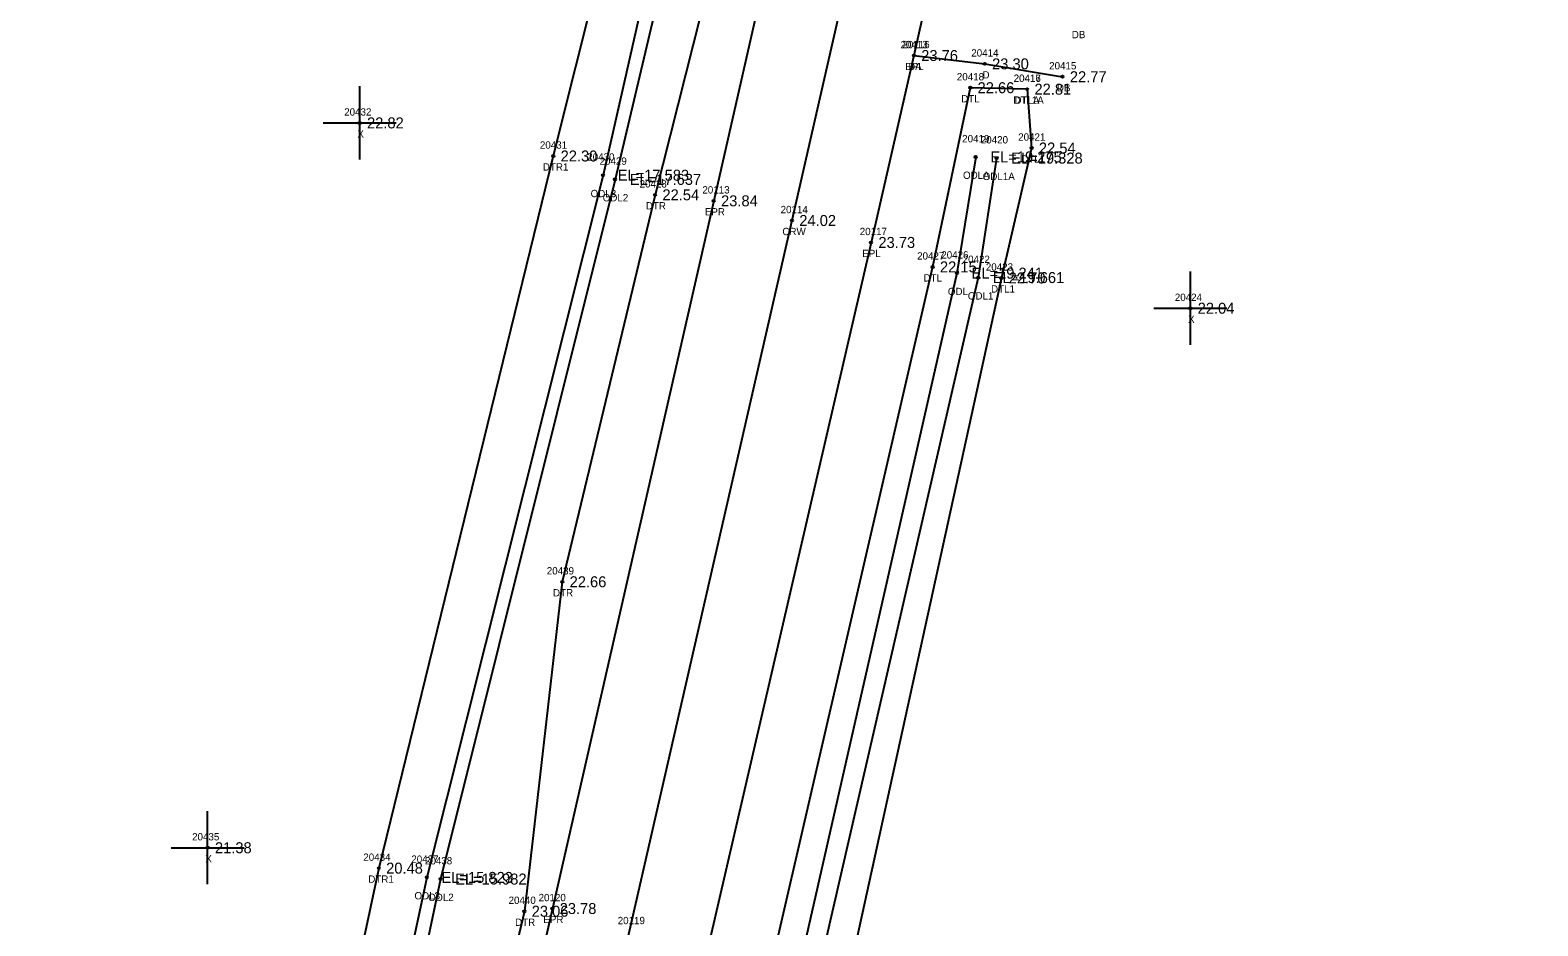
# Model space of a CAD drawing. Extents: x 2655177 to 2656219, y 761780 to 764748.
# Drawn here: x 2655730 to 2655936, y 763667.6 to 763790 of the extents above; entities that cross this region are included whole.
import ezdxf

# ---------------------------------------------------------------- set-up
doc = ezdxf.new("R2010")
doc.units = 0
for name, color, linetype in [('RD_DTM_BkLn1', 7, 'Continuous'), ('RD_EX_Driveway', 7, 'Continuous'), ('RD_EX_Driveway_txCode', 7, 'Continuous'), ('RD_EX_H2O', 7, 'Continuous'), ('RD_EX_H2O_txCode', 7, 'Continuous'), ('RD_EX_Misc', 7, 'Continuous'), ('RD_EX_Misc_txCode', 7, 'Continuous'), ('RD_EX_Road', 7, 'Continuous'), ('RD_EX_Road_txCode', 7, 'Continuous'), ('RD_EX_TX_Driveway_ELEV', 7, 'Continuous'), ('RD_EX_TX_H2O_ELEV', 7, 'Continuous'), ('RD_EX_TX_Misc_ELEV', 7, 'Continuous'), ('RD_EX_TX_Road_ELEV', 7, 'Continuous'), ('RD_HC_Survey_ELEV', 7, 'Continuous'), ('RD_HC_Survey_txCode', 7, 'Continuous'), ('RD_SMD_Locator', 7, 'Continuous')]:
    doc.layers.add(name, color=color, linetype=linetype)

msp = doc.modelspace()

# ---------------------------------------------------------------- linework, layer by layer
at = {"layer": 'RD_DTM_BkLn1'}
msp.add_lwpolyline([(2656052.36, 764720.46), (2656029.22, 764619.66), (2656007.41, 764523.97), (2655985.61, 764427.64), (2655963.53, 764330.64), (2655941.2, 764233.56), (2655920.06, 764141.06), (2655898.52, 764047.86), (2655877.71, 763954.88), (2655855.89, 763859.81), (2655834.07, 763763.97), (2655811.81, 763666.79), (2655790.48, 763573.22), (2655769.27, 763483.63), (2655747.64, 763389.32), (2655725.4, 763293.96), (2655721.51, 763275.9)], dxfattribs=at)
at = {"layer": 'RD_EX_Driveway'}
msp.add_lwpolyline([(2655850.73, 763786.52), (2655860.41, 763785.38), (2655871.04, 763783.62)], dxfattribs=at)
at = {"layer": 'RD_EX_H2O'}
for points in [[(2655815.89, 763850.53), (2655830, 763850.66), (2655835.07, 763845.39), (2655815.37, 763767.48), (2655802.69, 763714.59), (2655797.51, 763669.56), (2655775.58, 763577.47), (2655772.9, 763561.56), (2655766.24, 763554.89), (2655760.22, 763554.42), (2655752.64, 763557.5), (2655751.61, 763561.47)], [(2655815.89, 763850.53), (2655812.51, 763836.78), (2655816.76, 763833.86), (2655801.46, 763772.79), (2655777.62, 763675.45), (2655757.45, 763580.99)], [(2655820.56, 763845.54), (2655824.97, 763844.01), (2655808.26, 763770.16), (2655784.18, 763674.18), (2655763.92, 763579.41), (2655759.35, 763565.01)], [(2655827.33, 763843.31), (2655809.9, 763769.59), (2655786.05, 763673.96), (2655766.11, 763579.1), (2655763.77, 763564.68)], [(2655866.2, 763781.92), (2655858.43, 763782.12), (2655853.29, 763757.63), (2655831.21, 763662.14), (2655807.21, 763570.59), (2655787.76, 763479.91), (2655766.41, 763384.86), (2655751.38, 763287.62), (2655745.55, 763261.6)], [(2655866.2, 763781.92), (2655866.81, 763773.88), (2655862.68, 763756.12), (2655841.51, 763659.39), (2655821.68, 763567.67), (2655800.98, 763476.96), (2655780.09, 763381.34), (2655766.41, 763289.68), (2655763.83, 763255.61)], [(2655859.17, 763772.66), (2655856.61, 763756.77), (2655834.86, 763661.01), (2655815.86, 763568.74), (2655795.14, 763478.35), (2655775.69, 763381.88), (2655758.88, 763290.93), (2655758.58, 763269.84), (2655756.39, 763249.8)], [(2655862.03, 763772.5), (2655859.51, 763756.17), (2655837.49, 763660.31), (2655817.79, 763568.47), (2655798.48, 763478.03), (2655777.42, 763381.75), (2655761.98, 763290.17), (2655758.58, 763269.84)]]:
    msp.add_lwpolyline(points, dxfattribs=at)
at = {"layer": 'RD_EX_Misc'}
for p, q in [((2655775.01, 763772.31), (2655775.01, 763782.31)), ((2655770.01, 763777.31), (2655780.01, 763777.31)), ((2655888.5, 763746.98), (2655888.5, 763756.98)), ((2655883.5, 763751.98), (2655893.5, 763751.98)), ((2655754.23, 763673.24), (2655754.23, 763683.24)), ((2655749.23, 763678.24), (2655759.23, 763678.24))]:
    msp.add_line(p, q, dxfattribs=at)
at = {"layer": 'RD_EX_Road'}
for points in [[(2656041.72, 764723.31), (2656018.5, 764622.03), (2656002.75, 764552.49), (2655997.43, 764530.02), (2655974.74, 764429.64), (2655952.97, 764333.57), (2655930.52, 764235.7), (2655909.18, 764142.93), (2655887.93, 764050.57), (2655866.91, 763957.26), (2655846.82, 763869.53), (2655845.21, 763862.22), (2655839.99, 763839.71), (2655823.38, 763766.66), (2655801.33, 763669.93), (2655780.03, 763576.53), (2655774.26, 763551.85), (2655771.37, 763539.86), (2655759.09, 763486.9), (2655736.94, 763391.72), (2655715.19, 763296.77), (2655711.35, 763278.45)], [(2655930.84, 764138.62), (2655926.81, 764121.01), (2655909.26, 764045.26), (2655908.15, 764039.87), (2655902.08, 764013.51), (2655888.19, 763952.26), (2655880.73, 763919.6), (2655875, 763893.73), (2655866.73, 763857), (2655852.89, 763796.34), (2655850.73, 763786.52), (2655844.88, 763760.97), (2655822.62, 763664.7), (2655801.12, 763571.82), (2655780.32, 763481.64), (2655758.16, 763386.38), (2655736.73, 763291.27), (2655733.33, 763273.46)]]:
    msp.add_lwpolyline(points, dxfattribs=at)
at = {"layer": 'RD_SMD_Locator'}
for centre in [(2655850.73, 763786.52), (2655850.73, 763786.52), (2655860.41, 763785.38), (2655871.04, 763783.62), (2655858.43, 763782.12), (2655866.2, 763781.92), (2655866.2, 763781.92), (2655775.01, 763777.31), (2655801.46, 763772.79), (2655859.17, 763772.66), (2655866.81, 763773.88), (2655862.03, 763772.5), (2655808.26, 763770.16), (2655809.9, 763769.59), (2655815.37, 763767.48), (2655823.38, 763766.66), (2655834.07, 763763.97), (2655844.88, 763760.97), (2655853.29, 763757.63), (2655856.61, 763756.77), (2655859.51, 763756.17), (2655862.68, 763756.12), (2655888.5, 763751.98), (2655802.69, 763714.59), (2655754.23, 763678.24), (2655777.62, 763675.45), (2655784.18, 763674.18), (2655786.05, 763673.96), (2655801.33, 763669.93), (2655797.51, 763669.56)]:
    msp.add_circle(centre, 0.15, dxfattribs=at)

# ---------------------------------------------------------------- texts
at = {"layer": 'RD_EX_Driveway_txCode'}
for s, p in [('DB', (2655872.3, 763788.88)), ('20413', (2655848.9, 763787.52)), ('20414', (2655858.57, 763786.38)), ('DA', (2655849.93, 763784.52)), ('20415', (2655869.21, 763784.62)), ('D', (2655860.1, 763783.38)), ('DB', (2655870.26, 763781.62))]:
    msp.add_text(s, height=1, dxfattribs=at).set_placement(p)
at = {"layer": 'RD_EX_H2O_txCode'}
for s, p in [('20418', (2655856.6, 763783.12)), ('20416', (2655864.35, 763782.92)), ('20417', (2655864.37, 763782.92)), ('DTL', (2655857.19, 763780.12)), ('DTL1A', (2655864.31, 763779.92)), ('DTLA', (2655864.47, 763779.92)), ('20419', (2655857.33, 763774.66)), ('20420', (2655859.87, 763774.5)), ('20421', (2655864.98, 763774.88)), ('20431', (2655799.63, 763773.79)), ('20430', (2655806.1, 763772.16)), ('DTL1', (2655865.4, 763771.88)), ('DTR1', (2655800.03, 763770.79)), ('20429', (2655807.78, 763771.59)), ('20428', (2655813.25, 763768.48)), ('ODLA', (2655857.44, 763769.66)), ('ODL1A', (2655860.13, 763769.5)), ('ODL3', (2655806.56, 763767.16)), ('ODL2', (2655808.21, 763766.59)), ('DTR', (2655814.1, 763765.48)), ('20427', (2655851.17, 763758.63)), ('20426', (2655854.47, 763758.77)), ('20422', (2655857.39, 763758.17)), ('DTL', (2655852.05, 763755.63)), ('20423', (2655860.56, 763757.12)), ('ODL', (2655855.37, 763753.77)), ('DTL1', (2655861.27, 763754.12)), ('ODL1', (2655858.1, 763753.17)), ('20439', (2655800.57, 763715.59)), ('DTR', (2655801.42, 763712.59)), ('20434', (2655775.5, 763676.45)), ('20437', (2655782.06, 763676.18)), ('20438', (2655783.93, 763675.96)), ('DTR1', (2655776.18, 763673.45)), ('ODL3', (2655782.49, 763671.18)), ('ODL2', (2655784.36, 763670.96)), ('20440', (2655795.35, 763670.56)), ('DTR', (2655796.24, 763667.56))]:
    msp.add_text(s, height=1, dxfattribs=at).set_placement(p)
at = {"layer": 'RD_EX_Misc_txCode'}
for s, p in [('20432', (2655772.89, 763778.31)), ('X', (2655774.69, 763775.31)), ('20424', (2655886.38, 763752.98)), ('X', (2655888.19, 763749.98)), ('20435', (2655752.11, 763679.24)), ('X', (2655753.91, 763676.24))]:
    msp.add_text(s, height=1, dxfattribs=at).set_placement(p)
at = {"layer": 'RD_EX_Road_txCode'}
for s, p in [('20116', (2655849.16, 763787.52)), ('EPL', (2655849.53, 763784.52)), ('20113', (2655821.83, 763767.66)), ('EPR', (2655822.16, 763764.66)), ('20117', (2655843.33, 763761.97)), ('EPL', (2655843.67, 763758.97)), ('20120', (2655799.45, 763670.93)), ('EPR', (2655800.1, 763667.93))]:
    msp.add_text(s, height=1, dxfattribs=at).set_placement(p)
at = {"layer": 'RD_EX_TX_Driveway_ELEV'}
for s, p in [('23.76', (2655851.73, 763785.77)), ('23.30', (2655861.41, 763784.63)), ('22.77', (2655872.04, 763782.87))]:
    msp.add_text(s, height=1.5, dxfattribs=at).set_placement(p)
at = {"layer": 'RD_EX_TX_H2O_ELEV'}
for s, p in [('22.66', (2655859.43, 763781.37)), ('22.81', (2655867.2, 763781.17)), ('22.81', (2655867.2, 763781.17)), ('22.30', (2655802.46, 763772.04)), ('EL=19.275', (2655861.17, 763771.91)), ('EL=19.328', (2655864.03, 763771.75)), ('22.54', (2655867.81, 763773.13)), ('EL=17.583', (2655810.26, 763769.41)), ('EL=17.637', (2655811.9, 763768.84)), ('22.54', (2655816.37, 763766.73)), ('22.15', (2655854.29, 763756.88)), ('EL=19.241', (2655858.61, 763756.02)), ('EL=19.661', (2655861.51, 763755.42)), ('22.70', (2655863.68, 763755.37)), ('22.66', (2655803.69, 763713.84)), ('20.48', (2655778.62, 763674.7)), ('EL=15.823', (2655786.18, 763673.43)), ('EL=15.982', (2655788.05, 763673.21)), ('23.06', (2655798.51, 763668.81))]:
    msp.add_text(s, height=1.5, dxfattribs=at).set_placement(p)
at = {"layer": 'RD_EX_TX_Misc_ELEV'}
for s, p in [('22.82', (2655776.01, 763776.56)), ('22.04', (2655889.5, 763751.23)), ('21.38', (2655755.23, 763677.49))]:
    msp.add_text(s, height=1.5, dxfattribs=at).set_placement(p)
at = {"layer": 'RD_EX_TX_Road_ELEV'}
for s, p in [('23.76', (2655851.73, 763785.77)), ('23.84', (2655824.38, 763765.91)), ('23.73', (2655845.88, 763760.22)), ('23.78', (2655802.33, 763669.18))]:
    msp.add_text(s, height=1.5, dxfattribs=at).set_placement(p)
at = {"layer": 'RD_HC_Survey_ELEV'}
msp.add_text('24.02', height=1.5, dxfattribs=at).set_placement((2655835.07, 763763.22))
at = {"layer": 'RD_HC_Survey_txCode'}
for s, p in [('20114', (2655832.52, 763764.97)), ('CRW', (2655832.76, 763761.97)), ('20119', (2655810.26, 763667.79))]:
    msp.add_text(s, height=1, dxfattribs=at).set_placement(p)

doc.saveas('drawing.dxf')
